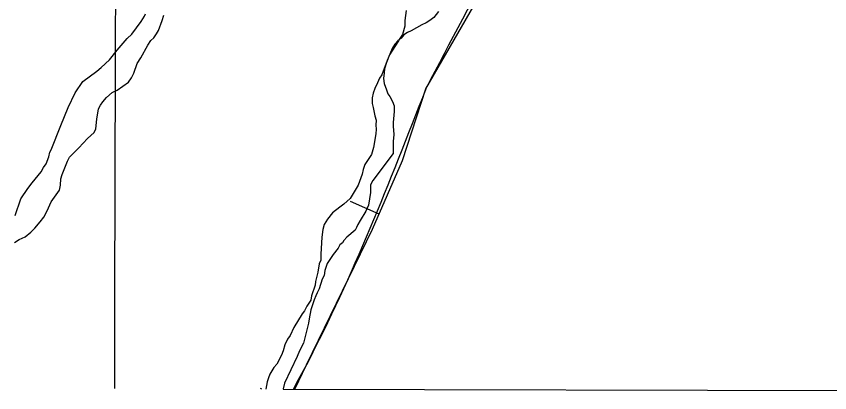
# Model space of a CAD drawing. Extents: x 3172297 to 3210190, y 958463 to 983887.
# Drawn here: x 3186890 to 3187541, y 963890 to 964192 of the extents above; entities that cross this region are included whole.
import ezdxf

# ---------------------------------------------------------------- set-up
doc = ezdxf.new("R2010")
doc.units = 0
for name, color, linetype in [('V-BORW-LINE', 7, 'Continuous'), ('V-GRID-MAJR', 7, 'Continuous'), ('V-SITE-VEGE', 7, 'Continuous'), ('V-TOPO-SHOR', 7, 'Continuous')]:
    doc.layers.add(name, color=color, linetype=linetype)

msp = doc.modelspace()

# ---------------------------------------------------------------- linework, layer by layer
at = {"layer": 'V-BORW-LINE'}
for p, q in [((3187180.44, 964033.37), (3187157.5, 964043.32)), ((3187086.73, 963893.4), (3187085.66, 963893.91))]:
    msp.add_line(p, q, dxfattribs=at)
for points in [[(3187217.74, 964133.42), (3187281.8, 964244.51), (3187343.58, 964357.9), (3187421.24, 964509.03), (3187486.11, 964661.22), (3187492.45, 964688.3), (3187488.51, 964736.41), (3187475.05, 964772.84), (3187442.04, 964827.56), (3187398.72, 964881.76), (3187342.54, 964941.63), (3187299.55, 964979.17), (3187233.42, 965019.21), (3187199.48, 965030.2), (3187164.88, 965034.13), (3187111.51, 965026.98), (3187070.13, 965013.03), (3187009.33, 964981.18), (3186954.39, 964939.8), (3186896.73, 964885.29), (3186842.16, 964829.55)], [(3187113.04, 963893.34), (3187122.26, 963912.86), (3187175.17, 964021.23), (3187199.03, 964076.23), (3187217.74, 964133.42)]]:
    msp.add_lwpolyline(points, dxfattribs=at)
for points in [[(3186742.65, 963894.25), (3186705.5, 964002.99), (3186561.65, 964367.8), (3186698.57, 964674.04), (3186842.16, 964829.55), (3186954.39, 964939.8), (3187164.88, 965034.13), (3187398.72, 964881.76), (3187486.11, 964661.22), (3187343.58, 964357.9), (3187217.74, 964133.42)], [(3187217.74, 964133.42), (3187122.26, 963912.86), (3187111.84, 963893.34)]]:
    msp.add_spline(points, degree=3, dxfattribs=at)
at = {"layer": 'V-GRID-MAJR'}
msp.add_spline([(3186968.95, 963893.69), (3186984.81, 969953.98), (3187000.69, 976017.35), (3187016.56, 982080.77), (3187016.57, 982083.8)], degree=3, dxfattribs=at)
at = {"layer": 'V-SITE-VEGE'}
for p, q in [((3187202.01, 964196.27), (3187201.02, 964188.11)), ((3186990.18, 964187.43), (3186992.71, 964191.51)), ((3186992.71, 964191.51), (3186993.73, 964193.55)), ((3186982.58, 964177.22), (3186990.18, 964187.43)), ((3187201.03, 964183.53), (3187199.02, 964176.9)), ((3187201.02, 964188.11), (3187201.03, 964183.53)), ((3186979.02, 964173.64), (3186982.58, 964177.22)), ((3187199.02, 964176.9), (3187196.99, 964173.84)), ((3186970.91, 964164.45), (3186979.02, 964173.64)), ((3187195.98, 964171.8), (3187188.88, 964160.58)), ((3187196.99, 964173.84), (3187195.98, 964171.8)), ((3186964.82, 964156.79), (3186970.91, 964164.45)), ((3186958.22, 964150.66), (3186964.82, 964156.79)), ((3187188.88, 964160.58), (3187186.36, 964154.46)), ((3186954.66, 964147.59), (3186958.22, 964150.66)), ((3187186.36, 964154.46), (3187184.85, 964149.36)), ((3186943.49, 964139.41), (3186954.66, 964147.59)), ((3187184.35, 964146.3), (3187183.85, 964141.71)), ((3187184.85, 964149.36), (3187184.35, 964146.3)), ((3186937.4, 964130.22), (3186943.49, 964139.41)), ((3187183.85, 964141.71), (3187184.38, 964137.64)), ((3187184.38, 964137.64), (3187186.43, 964132.56)), ((3187186.43, 964132.56), (3187187.46, 964129.51)), ((3186931.84, 964118.49), (3186937.4, 964130.22)), ((3187187.46, 964129.51), (3187188.99, 964127.47)), ((3187188.99, 964127.47), (3187191.04, 964123.41)), ((3186925.78, 964104.21), (3186931.84, 964118.49)), ((3187191.04, 964123.41), (3187192.58, 964119.84)), ((3187192.58, 964119.84), (3187192.6, 964115.26)), ((3187192.6, 964115.26), (3187191.61, 964106.6)), ((3187191.61, 964106.6), (3187191.62, 964103.54)), ((3186918.2, 964084.83), (3186925.78, 964104.21)), ((3187191.62, 964103.54), (3187192.15, 964096.93)), ((3187192.15, 964096.93), (3187191.66, 964091.32)), ((3187191.66, 964091.32), (3187191.69, 964081.65)), ((3186914.16, 964073.61), (3186916.18, 964079.22)), ((3186916.18, 964079.22), (3186917.19, 964082.79)), ((3186917.19, 964082.79), (3186918.2, 964084.83)), ((3187191.69, 964081.65), (3187175.46, 964060.2)), ((3186912.14, 964070.55), (3186914.16, 964073.61)), ((3186903.01, 964058.3), (3186910.11, 964066.98)), ((3186910.11, 964066.98), (3186912.14, 964070.55)), ((3187175.46, 964060.2), (3187173.43, 964056.63)), ((3186893.88, 964045.54), (3186899.46, 964053.71)), ((3186899.46, 964053.71), (3186903.01, 964058.3)), ((3187173.43, 964056.63), (3187173.46, 964050.52)), ((3187173.46, 964050.52), (3187171.96, 964040.33)), ((3186889.34, 964032.28), (3186893.88, 964045.54)), ((3187171.96, 964040.33), (3187169.94, 964035.74)), ((3187169.94, 964035.74), (3187165.38, 964028.09)), ((3187165.38, 964028.09), (3187163.35, 964025.03)), ((3187161.33, 964020.44), (3187154.73, 964014.81)), ((3187162.34, 964022.48), (3187161.33, 964020.44)), ((3187163.35, 964025.03), (3187162.34, 964022.48)), ((3187154.73, 964014.81), (3187152.19, 964012.26)), ((3187149.15, 964008.68), (3187147.63, 964006.13)), ((3187151.18, 964010.22), (3187149.15, 964008.68)), ((3187152.19, 964012.26), (3187151.18, 964010.22)), ((3187143.57, 964001.02), (3187139.01, 963993.88)), ((3187147.63, 964006.13), (3187143.57, 964001.02)), ((3187136.99, 963988.27), (3187136.5, 963984.2)), ((3187139.01, 963993.88), (3187136.99, 963988.27)), ((3187134.98, 963981.14), (3187132.46, 963973.49)), ((3187136.5, 963984.2), (3187134.98, 963981.14)), ((3187130.94, 963970.43), (3187129.93, 963967.88)), ((3187132.46, 963973.49), (3187130.94, 963970.43)), ((3187128.41, 963964.82), (3187125.89, 963956.66)), ((3187129.93, 963967.88), (3187128.41, 963964.82)), ((3187125.89, 963956.66), (3187124.39, 963949.53)), ((3187124.39, 963949.53), (3187123.89, 963945.96)), ((3187123.89, 963945.96), (3187119.86, 963930.16)), ((3187119.86, 963930.16), (3187116.83, 963924.04)), ((3187116.83, 963924.04), (3187114.81, 963919.45)), ((3187114.81, 963919.45), (3187104.69, 963898.03)), ((3187104.69, 963898.03), (3187103.69, 963893.44)), ((3187103.69, 963893.44), (3187103.66, 963893.36)), ((3187103.66, 963893.36), (3188293.67, 963890.42))]:
    msp.add_line(p, q, dxfattribs=at)
at = {"layer": 'V-TOPO-SHOR'}
for points in [[(3186888.83, 964010.68), (3186892.58, 964012.88), (3186897.27, 964015.09), (3186901.96, 964018.87), (3186905.08, 964022.01), (3186909.45, 964027.04), (3186912.26, 964030.8), (3186915.06, 964035.83), (3186918.17, 964043.04), (3186922.23, 964048.7), (3186924.72, 964052.46), (3186925.65, 964056.54), (3186925.94, 964061.55), (3186926.87, 964065), (3186931.22, 964075.67), (3186932.78, 964078.8), (3186940.27, 964086.35), (3186947.14, 964093.89), (3186952.45, 964098.6), (3186954.01, 964101.43), (3186954.61, 964109.26), (3186956.15, 964117.42), (3186957.71, 964120.55), (3186959.58, 964123.07), (3186962.39, 964126.52), (3186967.07, 964130.61), (3186970.83, 964132.5), (3186979.89, 964138.8), (3186982.39, 964142.25), (3186984.25, 964146.02), (3186987.05, 964153.86), (3186989.85, 964158.25), (3186995.46, 964168.3), (3186997.95, 964172.06), (3187000.14, 964174.26), (3187002.32, 964177.4), (3187003.88, 964180.23), (3187006.98, 964188.07), (3187008.22, 964192.46)], [(3187227.83, 964195.37), (3187224.09, 964190.66), (3187220.96, 964188.14), (3187218.15, 964186.25), (3187214.71, 964184.67), (3187205.95, 964179.95), (3187203.14, 964178.68), (3187200.32, 964176.8), (3187198.14, 964173.97), (3187195.33, 964171.77), (3187193.14, 964169.25), (3187190.96, 964165.8), (3187186.92, 964156.07), (3187183.81, 964147.6), (3187182.57, 964144.78), (3187180.7, 964141.95), (3187179.14, 964138.19), (3187176.96, 964133.8), (3187175.72, 964130.03), (3187174.8, 964126.27), (3187174.81, 964121.88), (3187175.76, 964118.44), (3187177.04, 964111.87), (3187177.99, 964108.43), (3187177.69, 964104.35), (3187178.01, 964101.22), (3187177.71, 964097.46), (3187175.87, 964086.49), (3187174.32, 964080.84), (3187169.02, 964072.99), (3187167.78, 964068.92), (3187166.85, 964065.15), (3187163.75, 964056.37), (3187157.2, 964045.7), (3187152.2, 964041.3), (3187149.08, 964038.78), (3187143.14, 964034.37), (3187139.08, 964029.35), (3187136.59, 964024.95), (3187135.35, 964020.88), (3187134.75, 964014.92), (3187133.85, 964001.14), (3187133.87, 963996.44), (3187132.62, 963993.61), (3187131.39, 963986.72), (3187129.53, 963979.51), (3187129.23, 963976.37)], [(3187129.23, 963976.37), (3187126.44, 963967.9), (3187125.82, 963964.45), (3187122.71, 963959.74), (3187120.84, 963955.98), (3187118.97, 963953.47), (3187112.11, 963942.48), (3187109.31, 963936.2), (3187107.13, 963933.38), (3187104.95, 963928.67), (3187103.71, 963923.97), (3187102.47, 963920.52), (3187098.73, 963913.3), (3187096.24, 963910.47), (3187093.12, 963905.14), (3187091.88, 963902.31), (3187090.95, 963899.18), (3187089.91, 963893.39)]]:
    msp.add_lwpolyline(points, dxfattribs=at)

doc.saveas('drawing.dxf')
